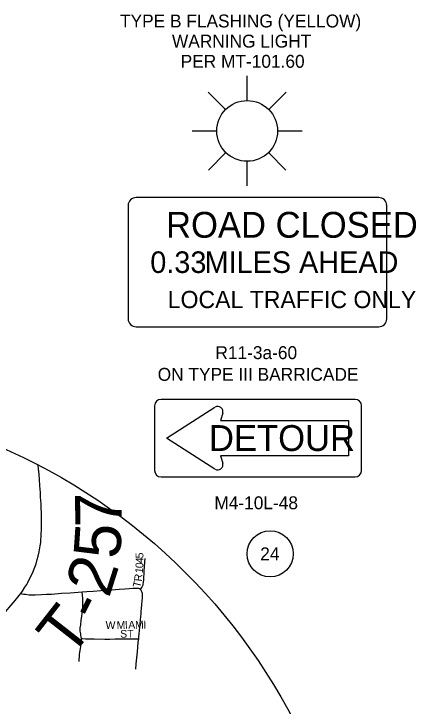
# Model space of a CAD drawing. Extents: x -87 to 2145, y -2128 to 440.
# Drawn here: x 622.6 to 700.3, y -478.1 to -344.2 of the extents above; entities that cross this region are included whole.
import ezdxf

# ---------------------------------------------------------------- set-up
doc = ezdxf.new("R2010")
doc.units = 0
for name, color, linetype in [('Default', 7, 'Continuous'), ('GM_X_Township_Road', 7, 'Continuous'), ('GM_X_Township_Road_Text', 7, 'Continuous'), ('GM_X_Township_Subdivision', 7, 'Continuous'), ('GM_X_Township_Subdivision_Text', 7, 'Continuous'), ('SN_P_Signs', 7, 'Continuous'), ('SN_P_Text', 7, 'Continuous'), ('SN_X_Public', 7, 'Continuous')]:
    doc.layers.add(name, color=color, linetype=linetype)

msp = doc.modelspace()

# ---------------------------------------------------------------- linework, layer by layer
at = {"layer": 'Default'}
for centre, radius in [((574.7, -533.39), 114.66), ((672.12, -448.67), 4.46)]:
    msp.add_circle(centre, radius, dxfattribs=at)
at = {"layer": 'GM_X_Township_Road'}
for points in [[(623.88, -456.35), (624.21, -455.89), (624.71, -455.14), (625.04, -454.6), (625.25, -454.22), (625.73, -453.24), (626.14, -452.39), (626.49, -451.56), (626.85, -450.62), (627.09, -449.75), (627.27, -449.13), (627.46, -448.27), (627.67, -447.14), (627.76, -446.49), (627.81, -445.94), (627.85, -445.35), (627.87, -444.75), (627.89, -444.07), (627.91, -443.34), (627.91, -442.58), (627.9, -441.64), (627.89, -440.63), (627.86, -439.9), (627.82, -439.01), (627.74, -437.73), (627.69, -436.84), (627.6, -435.5), (627.51, -434.22), (627.43, -433.35), (627.34, -432.24), (627.26, -431.56), (627.25, -431.48)], [(618.96, -461.8), (619.15, -461.65), (619.95, -460.91), (621, -459.82), (621.67, -459.05), (622.84, -457.67), (623.31, -457.07), (623.82, -456.42), (623.88, -456.35)], [(623.88, -456.35), (624.12, -456.39), (624.48, -456.45), (624.84, -456.5), (625.51, -456.58), (626.11, -456.61), (626.68, -456.6), (627.91, -456.56), (628.87, -456.5), (629.82, -456.44), (631.8, -456.29), (633.44, -456.19), (635.79, -456.04)], [(635.79, -456.04), (636.7, -455.98), (637.92, -455.89), (639.37, -455.78), (641.52, -455.62), (642.94, -455.52), (644.01, -455.43), (644.87, -455.37), (645.59, -455.33), (646.24, -455.32), (646.59, -455.33), (646.68, -455.34), (646.76, -455.35), (646.85, -455.38), (646.89, -455.4), (646.95, -455.44), (647.01, -455.51), (647.07, -455.57)], [(647.07, -455.57), (647.2, -455.83), (647.26, -455.97), (647.3, -456.1), (647.34, -456.26), (647.36, -456.47), (647.37, -456.62), (647.37, -456.81), (647.35, -457.15), (647.29, -457.84), (647.24, -458.5), (647.16, -459.28), (647.13, -459.71), (647.08, -460.27), (647.04, -460.8), (646.99, -461.44), (646.92, -462.24), (646.8, -463.49), (646.74, -464.14), (646.68, -464.75), (646.63, -465.12)], [(646.63, -465.12), (646.56, -465.74), (646.47, -466.73), (646.39, -467.63), (646.28, -468.79), (646.15, -469.96), (646.05, -470.98)]]:
    msp.add_lwpolyline(points, dxfattribs=at)
at = {"layer": 'GM_X_Township_Subdivision'}
for points in [[(647.07, -455.57), (647.29, -455.2), (647.45, -454.93), (647.51, -454.79), (647.55, -454.67), (647.58, -454.52), (647.62, -454.16), (647.66, -453.67), (647.77, -452.03), (647.84, -451.07), (647.93, -449.59)], [(635.64, -465.03), (635.6, -464.73), (635.54, -464.46), (635.48, -464.16), (635.43, -463.86), (635.41, -463.6), (635.4, -463.32), (635.41, -462.98), (635.48, -462.38), (635.59, -461.5), (635.7, -460.77), (635.79, -460.14), (635.86, -459.62), (635.89, -459.2), (635.91, -458.29), (635.89, -457.39), (635.86, -456.63), (635.79, -456.09), (635.79, -456.04)], [(635.17, -469.49), (635.2, -469.05), (635.23, -468.62), (635.28, -468.05), (635.36, -467.38), (635.48, -466.62), (635.55, -465.96), (635.59, -465.54), (635.62, -465.31), (635.64, -465.03)], [(635.64, -465.03), (635.84, -465.05), (636.39, -465.08), (637.15, -465.11), (638.12, -465.13), (640.15, -465.17), (641.15, -465.16), (642.15, -465.14), (645.59, -465.13), (646.36, -465.12), (646.63, -465.12)]]:
    msp.add_lwpolyline(points, dxfattribs=at)
at = {"layer": 'SN_P_Signs'}
for p, q in [((652.08, -426.3), (661.45, -420.32)), ((662.94, -421.47), (662.49, -422.86)), ((662.49, -422.86), (687.28, -422.86)), ((687.28, -422.86), (687.28, -429.74)), ((661.45, -432.27), (652.08, -426.3)), ((687.28, -429.74), (662.49, -429.74)), ((662.49, -429.74), (662.94, -431.12))]:
    msp.add_line(p, q, dxfattribs=at)
for points in [[(693.1, -379.76), (646.22, -379.76)], [(644.66, -381.32), (644.66, -403.2)], [(694.66, -403.2), (694.66, -381.32)], [(646.22, -404.76), (693.1, -404.76)], [(688.53, -418.8), (651.03, -418.8)], [(649.78, -420.05), (649.78, -432.55)], [(689.78, -432.55), (689.78, -420.05)], [(651.03, -433.8), (688.53, -433.8)]]:
    msp.add_lwpolyline(points, dxfattribs=at)
for centre, radius, start, end in [((646.22, -381.32), 1.56, 90, 180), ((693.1, -381.32), 1.56, 0, 90), ((646.22, -403.2), 1.56, 180, 270), ((693.1, -403.2), 1.56, 270, 0), ((651.03, -420.05), 1.25, 90, 180), ((688.53, -420.05), 1.25, 0, 90), ((661.99, -421.17), 1, 342.1811, 122.5109), ((661.99, -431.43), 1, 237.4891, 17.8189), ((651.03, -432.55), 1.25, 180, 270), ((688.53, -432.55), 1.25, 270, 0)]:
    msp.add_arc(centre, radius, start, end, dxfattribs=at)
at = {"layer": 'SN_X_Public'}
for p, q in [((667.67, -360.99), (667.67, -356.23)), ((660.12, -359.39), (663.47, -362.76)), ((671.87, -362.76), (675.22, -359.39)), ((657.02, -366.88), (661.79, -366.88)), ((673.55, -366.88), (678.32, -366.88)), ((660.17, -374.44), (663.52, -371.06)), ((671.82, -371.06), (675.17, -374.44)), ((667.67, -377.53), (667.67, -372.76))]:
    msp.add_line(p, q, dxfattribs=at)
msp.add_circle((667.67, -366.88), 5.88, dxfattribs=at)

# ---------------------------------------------------------------- texts
at = {"layer": 'Default'}
for s, p in [('TYPE B FLASHING (YELLOW)', (643.09, -346.87)), ('WARNING LIGHT', (653.13, -350.77)), ('PER MT-101.60', (654.81, -354.67)), ('ON TYPE III BARRICADE', (650.37, -415.21)), ('24', (670.2, -449.92))]:
    msp.add_text(s, height=2.5, dxfattribs=at).set_placement(p)
at = {"layer": 'GM_X_Township_Road_Text'}
for s, rotation, p in [('7', 90.6164, (643.45, -443.47)), ('5', 86.1174, (643.05, -449.77)), ('2', 72.3941, (640.94, -457.36)), ('-', 63.5598, (638.73, -462.07)), ('T', 51.9352, (633.52, -469.05))]:
    msp.add_text(s, height=9, rotation=rotation, dxfattribs=at).set_placement(p)
at = {"layer": 'GM_X_Township_Subdivision_Text'}
for s, rotation, p in [('5', 90.02, (647.61, -449.55)), ('4', 89.8595, (647.6, -450.48)), ('0', 87.1661, (647.56, -451.48)), ('1', 84.2195, (647.46, -452.48)), ('T', 75.871, (646.98, -455.31)), ('R', 83.5262, (647.28, -454.07)), ('W', 359.3444, (640.29, -463.19)), ('M', 0.9473, (642.45, -463.2)), ('I', 0.9676, (644.04, -463.17)), ('A', 0.9399, (644.7, -463.16)), ('M', 0.929, (646.01, -463.14)), ('I', 0.9855, (647.6, -463.12)), ('ST', 0, (643.13, -464.89))]:
    msp.add_text(s, height=1.5, rotation=rotation, dxfattribs=at).set_placement(p)
at = {"layer": 'SN_P_Signs'}
for s, height, p in [('ROAD CLOSED', 5, (651.99, -387.54)), ('0.33', 4.167, (648.94, -394.35)), ('MILES AHEAD', 4.1667, (659.44, -394.35)), ('LOCAL TRAFFIC ONLY', 3.3333, (652.31, -401.15)), ('DETOUR', 5, (660.29, -428.78))]:
    msp.add_text(s, height=height, dxfattribs=at).set_placement(p)
at = {"layer": 'SN_P_Text'}
for s, p in [('R11-3a-60', (661.53, -411.01)), ('M4-10L-48', (661.33, -440.05))]:
    msp.add_text(s, height=2.5, dxfattribs=at).set_placement(p)

doc.saveas('drawing.dxf')
